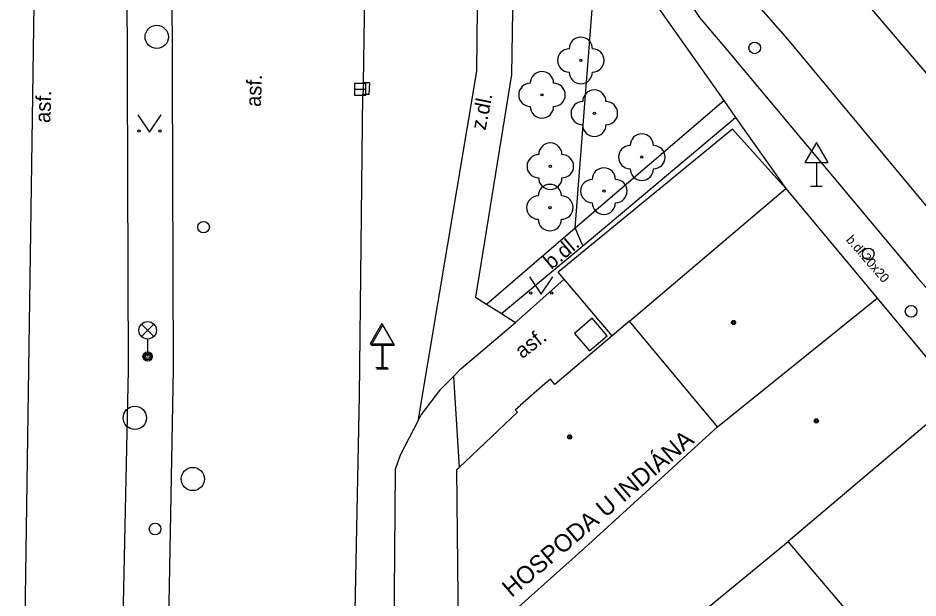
# Model space of a CAD drawing. Extents: x -596229 to -595156, y -1161237 to -1159376.
# Drawn here: x -595384.53 to -595345.86, y -1160786.98 to -1160762.04 of the extents above; entities that cross this region are included whole.
import ezdxf

# ---------------------------------------------------------------- set-up
doc = ezdxf.new("R2010")
doc.units = 0
for name, color, linetype in [('Level 22', 7, 'Continuous'), ('Level 26', 7, 'Continuous'), ('Level 27', 7, 'Continuous'), ('Level 28', 7, 'Continuous'), ('Level 33', 7, 'Continuous'), ('Level 34', 7, 'Continuous'), ('Level 36', 7, 'Continuous'), ('Level 39', 7, 'Continuous'), ('Specificka linie pasportu komunikaci', 7, 'Continuous'), ('TM - budovy zdene_ betonove - VP', 7, 'Continuous'), ('TM - chodniky - VP', 7, 'Continuous'), ('TM - komunikace - VP', 7, 'Continuous'), ('TM - plot drateny_ kovovy - VP', 7, 'Continuous'), ('TM - popis objektu', 7, 'Continuous'), ('TM - popis povrchu', 7, 'Continuous'), ('TM - rozhrani mezi zpev. plochami mezi sebou - VP', 7, 'Continuous'), ('TM - rozhrani ploch obecne - VP', 7, 'Continuous'), ('TM - vstup do budovy - zdene_ betonove', 7, 'Continuous')]:
    doc.layers.add(name, color=color, linetype=linetype)

msp = doc.modelspace()

# ---------------------------------------------------------------- linework, layer by layer
at = {"layer": 'Level 22'}
for centre in [(-595360.35, -1160763.86), (-595362.02, -1160765.34), (-595359.77, -1160766.13), (-595357.73, -1160768.02), (-595361.66, -1160768.41), (-595359.36, -1160769.48), (-595361.68, -1160770.19)]:
    msp.add_circle(centre, 0.05, dxfattribs=at)
for centre, start, end in [((-595360.35, -1160763.36), 0, 180), ((-595360.85, -1160763.86), 90, 270), ((-595359.85, -1160763.86), 270, 90), ((-595362.02, -1160764.84), 0, 180), ((-595360.35, -1160764.36), 180, 0), ((-595362.52, -1160765.34), 90, 270), ((-595361.52, -1160765.34), 270, 90), ((-595359.77, -1160765.63), 0, 180), ((-595360.27, -1160766.13), 90, 270), ((-595359.27, -1160766.13), 270, 90), ((-595362.02, -1160765.84), 180, 0), ((-595359.77, -1160766.63), 180, 0), ((-595357.73, -1160767.52), 0, 180), ((-595361.66, -1160767.91), 0, 180), ((-595358.23, -1160768.02), 90, 270), ((-595357.23, -1160768.02), 270, 90), ((-595362.16, -1160768.41), 90, 270), ((-595361.16, -1160768.41), 270, 90), ((-595359.36, -1160768.98), 0, 180), ((-595357.73, -1160768.52), 180, 0), ((-595361.68, -1160769.69), 0, 180), ((-595361.66, -1160768.91), 180, 0), ((-595359.86, -1160769.48), 90, 270), ((-595358.86, -1160769.48), 270, 90), ((-595362.18, -1160770.19), 90, 270), ((-595361.18, -1160770.19), 270, 90), ((-595359.36, -1160769.98), 180, 0), ((-595361.68, -1160770.69), 180, 0)]:
    msp.add_arc(centre, 0.5, start, end, dxfattribs=at)
at = {"layer": 'Level 26'}
msp.add_lwpolyline([(-595359.971, -1160776.355), (-595359.215, -1160775.701), (-595359.869, -1160774.945), (-595360.625, -1160775.599)], close=True, dxfattribs=at)
at = {"layer": 'Level 27'}
msp.add_line((-595370.08, -1160765.1), (-595369.58, -1160765.1), dxfattribs=at)
msp.add_lwpolyline([(-595370.08, -1160765.35), (-595369.58, -1160765.35), (-595369.58, -1160764.85), (-595370.08, -1160764.85)], close=True, dxfattribs=at)
for centre in [(-595378.57, -1160762.85), (-595379.51, -1160779.23), (-595377.02, -1160781.86)]:
    msp.add_circle(centre, 0.5, dxfattribs=at)
at = {"layer": 'Level 28'}
for centre in [(-595352.88, -1160763.32), (-595376.56, -1160771.03), (-595348, -1160772.18), (-595346.16, -1160774.65), (-595378.64, -1160784.01)]:
    msp.add_circle(centre, 0.25, dxfattribs=at)
at = {"layer": 'Level 33'}
for p, q in [((-595379.225, -1160775.73), (-595378.695, -1160775.2)), ((-595379.225, -1160775.2), (-595378.695, -1160775.73)), ((-595378.96, -1160775.84), (-595378.96, -1160776.59))]:
    msp.add_line(p, q, dxfattribs=at)
for centre, radius in [((-595378.96, -1160775.465), 0.375), ((-595378.96, -1160776.59), 0.2), ((-595378.96, -1160776.59), 0.145), ((-595378.96, -1160776.59), 0.0876)]:
    msp.add_circle(centre, radius, dxfattribs=at)
at = {"layer": 'Level 34'}
for p, q in [((-595350.23, -1160768.252), (-595350.23, -1160769.27)), ((-595350.48, -1160769.27), (-595349.98, -1160769.27)), ((-595368.9, -1160776.042), (-595368.9, -1160777.06)), ((-595368.86, -1160776.102), (-595368.86, -1160777.12)), ((-595369.15, -1160777.06), (-595368.65, -1160777.06)), ((-595369.11, -1160777.12), (-595368.61, -1160777.12))]:
    msp.add_line(p, q, dxfattribs=at)
for points in [[(-595350.73, -1160768.252), (-595349.73, -1160768.252), (-595350.23, -1160767.386)], [(-595369.4, -1160776.042), (-595368.4, -1160776.042), (-595368.9, -1160775.176)], [(-595369.36, -1160776.102), (-595368.36, -1160776.102), (-595368.86, -1160775.236)]]:
    msp.add_lwpolyline(points, close=True, dxfattribs=at)
at = {"layer": 'Level 36'}
for points in [[(-595379.38, -1160766.2), (-595378.88, -1160766.95), (-595378.38, -1160766.2)], [(-595362.55, -1160773.16), (-595362.05, -1160773.91), (-595361.55, -1160773.16)]]:
    msp.add_lwpolyline(points, dxfattribs=at)
for centre in [(-595379.33, -1160766.9), (-595378.431, -1160766.9), (-595362.5, -1160773.86), (-595361.601, -1160773.86)]:
    msp.add_circle(centre, 0.05, dxfattribs=at)
at = {"layer": 'Level 39'}
for centre, radius in [((-595353.79, -1160775.13), 0.09), ((-595353.79, -1160775.13), 0.0398), ((-595350.23, -1160779.36), 0.09), ((-595350.23, -1160779.36), 0.0398), ((-595360.83, -1160780.05), 0.09), ((-595360.83, -1160780.05), 0.0398)]:
    msp.add_circle(centre, radius, dxfattribs=at)
at = {"layer": 'Specificka linie pasportu komunikaci'}
for points in [[(-595382.8, -1160696.45), (-595382.91, -1160701.1), (-595383.04, -1160709.3), (-595383.12, -1160714.32), (-595383.31, -1160725.42), (-595383.52, -1160738.91), (-595384.53, -1160807.5)], [(-595360.59, -1160771.06), (-595359.57, -1160757.97)], [(-595369.68, -1160764.83), (-595369.71, -1160765.33)], [(-595360.27, -1160771.83), (-595360.59, -1160771.06)], [(-595365.82, -1160777.45), (-595365.58, -1160781.36)]]:
    msp.add_lwpolyline(points, dxfattribs=at)
at = {"layer": 'TM - budovy zdene_ betonove - VP'}
for points in [[(-595358.26, -1160775.08), (-595351.55, -1160769.37)], [(-595351.55, -1160769.37), (-595347.62, -1160774.08)], [(-595354.48, -1160779.61), (-595347.62, -1160774.08)], [(-595358.26, -1160775.08), (-595359, -1160775.7)], [(-595354.48, -1160779.61), (-595358.26, -1160775.08)], [(-595359, -1160775.7), (-595361.46, -1160777.8)], [(-595361.66, -1160777.57), (-595361.89, -1160777.77)], [(-595361.46, -1160777.8), (-595361.66, -1160777.57)], [(-595344.09, -1160778.32), (-595351.44, -1160784.55)], [(-595363.17, -1160778.88), (-595362.94, -1160778.68)], [(-595363.07, -1160778.99), (-595363.17, -1160778.88)], [(-595365.58, -1160781.36), (-595363.07, -1160778.99)], [(-595360.18, -1160784.82), (-595354.48, -1160779.61)], [(-595365.68, -1160781.45), (-595365.58, -1160781.36)], [(-595365.59, -1160789.67), (-595365.68, -1160781.45)], [(-595348.8, -1160787.67), (-595351.44, -1160784.55)], [(-595360.18, -1160784.82), (-595365.29, -1160789.4)]]:
    msp.add_lwpolyline(points, dxfattribs=at)
at = {"layer": 'TM - chodniky - VP'}
for points in [[(-595364.72, -1160753.52), (-595364.83, -1160764.32), (-595367.35, -1160779.37)], [(-595363.16, -1160753.53), (-595363.33, -1160764.46), (-595364.87, -1160774.04), (-595364.4, -1160774.34)], [(-595359.57, -1160757.97), (-595354.21, -1160765.58)], [(-595360.59, -1160771.06), (-595354.21, -1160765.58)], [(-595354.21, -1160765.58), (-595353.7, -1160766.32)], [(-595353.7, -1160766.32), (-595351.55, -1160769.37)], [(-595364.4, -1160774.34), (-595360.59, -1160771.06)], [(-595364.4, -1160774.34), (-595363.76, -1160774.75)], [(-595363.76, -1160774.75), (-595363.15, -1160775.13)]]:
    msp.add_lwpolyline(points, dxfattribs=at)
at = {"layer": 'TM - komunikace - VP'}
for points in [[(-595380.43, -1160807.62), (-595380.4, -1160806.02), (-595379.78, -1160777.18), (-595379.88, -1160747.63), (-595380.03, -1160742.01), (-595379.96, -1160737.08), (-595380.6, -1160722.52), (-595381.36, -1160710.8), (-595382.7, -1160696.44)], [(-595377.97, -1160747.33), (-595377.97, -1160747.6), (-595377.87, -1160777.13), (-595378.39, -1160805.85), (-595378.43, -1160807.68)], [(-595369.68, -1160764.83), (-595369.43, -1160747.81)], [(-595356.91, -1160759.41), (-595355.88, -1160761.06), (-595355.25, -1160762.01), (-595354.07, -1160763.42), (-595345.87, -1160773.22), (-595333.11, -1160787.59)], [(-595370.24, -1160797.41), (-595370.05, -1160787.53), (-595369.86, -1160778.29), (-595369.71, -1160765.33)], [(-595363.15, -1160775.13), (-595361.07, -1160773.27)], [(-595365.5, -1160777.12), (-595363.15, -1160775.13)], [(-595365.5, -1160777.12), (-595365.82, -1160777.45)], [(-595365.82, -1160777.45), (-595366.42, -1160778.05), (-595367.21, -1160779.09), (-595367.35, -1160779.37)], [(-595367.35, -1160779.37), (-595368.11, -1160780.83), (-595368.32, -1160781.45)], [(-595368.32, -1160781.45), (-595368.46, -1160797.44)]]:
    msp.add_lwpolyline(points, dxfattribs=at)
at = {"layer": 'TM - plot drateny_ kovovy - VP'}
msp.add_lwpolyline([(-595355.32, -1160787.74), (-595351.44, -1160784.55)], dxfattribs=at)
at = {"layer": 'TM - rozhrani mezi zpev. plochami mezi sebou - VP'}
for points in [[(-595356.02, -1160757.74), (-595351.47, -1160762.95)], [(-595342.39, -1160768.05), (-595348.77, -1160760.57)], [(-595351.47, -1160762.95), (-595344.12, -1160771.79)]]:
    msp.add_lwpolyline(points, dxfattribs=at)
at = {"layer": 'TM - rozhrani ploch obecne - VP'}
for points in [[(-595369.43, -1160764.83), (-595369.68, -1160764.83)], [(-595369.43, -1160764.83), (-595369.46, -1160765.33)], [(-595369.46, -1160765.33), (-595369.71, -1160765.33)], [(-595360.27, -1160771.83), (-595353.7, -1160766.32)], [(-595353.84, -1160766.81), (-595361.33, -1160772.97)], [(-595351.55, -1160769.37), (-595353.84, -1160766.81)], [(-595363.76, -1160774.75), (-595360.27, -1160771.83)], [(-595361.07, -1160773.27), (-595361.33, -1160772.97)], [(-595359, -1160775.7), (-595361.07, -1160773.27)], [(-595347.62, -1160774.08), (-595344.09, -1160778.32)]]:
    msp.add_lwpolyline(points, dxfattribs=at)
at = {"layer": 'TM - vstup do budovy - zdene_ betonove'}
msp.add_lwpolyline([(-595361.89, -1160777.77), (-595362.94, -1160778.68)], dxfattribs=at)

# ---------------------------------------------------------------- texts
at = {"layer": 'TM - popis objektu'}
msp.add_text('HOSPODA U INDIÁNA', height=0.75, rotation=40.36, dxfattribs=at).set_placement((-595363.33, -1160786.98))
at = {"layer": 'TM - popis povrchu'}
for s, height, rotation, p in [('asf.', 0.65, 87.56, (-595374.1, -1160765.87)), ('asf.', 0.65, 87.56, (-595383.15, -1160766.56)), ('z.dl.', 0.65, 78.75, (-595364.45, -1160766.89)), ('b.dl.', 0.65, 40.03, (-595361.61, -1160772.88)), ('b.dl.20x20', 0.4, 310.9918, (-595348.98, -1160771.59)), ('asf.', 0.65, 37.51, (-595362.87, -1160776.71))]:
    msp.add_text(s, height=height, rotation=rotation, dxfattribs=at).set_placement(p)

doc.saveas('drawing.dxf')
